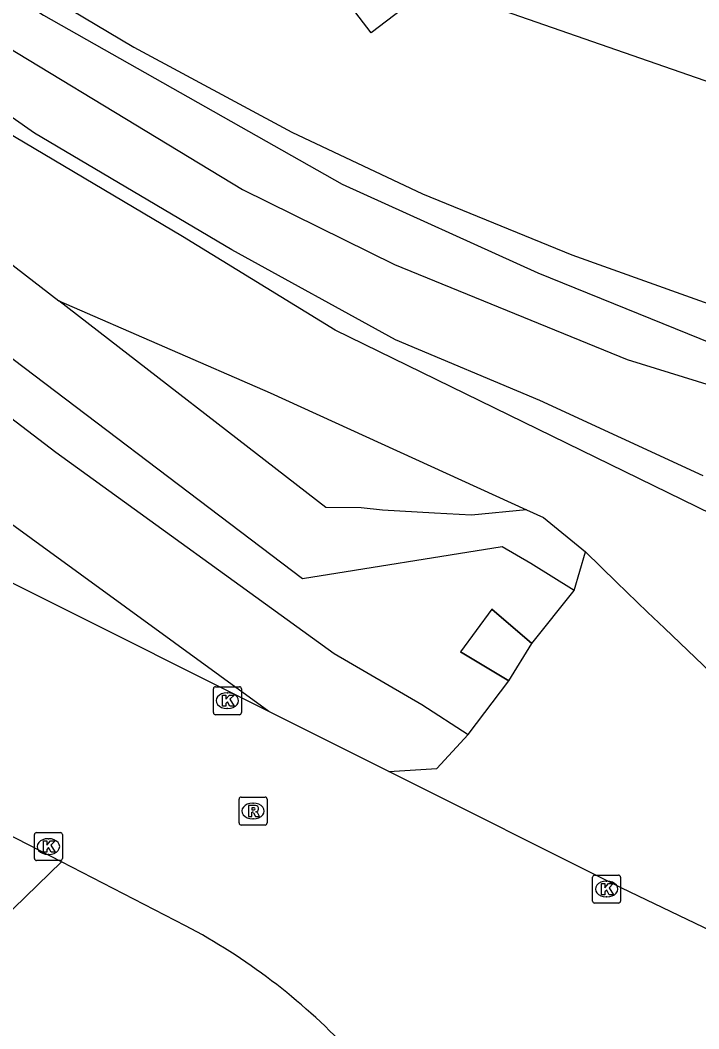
# Model space of a CAD drawing. Extents: x 156141 to 158132, y 385651 to 388399.
# Drawn here: x 156795.29 to 156819.54, y 388163.37 to 388199.4 of the extents above; entities that cross this region are included whole.
import ezdxf

# ---------------------------------------------------------------- set-up
doc = ezdxf.new("R2010")
doc.units = 0
for name, color, linetype in [('IMGEO_Grasland_agrarisch', 7, 'Continuous'), ('IMGEO_Groenvoorziening', 7, 'Continuous'), ('IMGEO_Kolk', 7, 'Continuous'), ('IMGEO_Loofbos', 7, 'Continuous'), ('IMGEO_Muur', 7, 'Continuous'), ('IMGEO_Rijbaan_lokaal_gesloten', 7, 'Continuous'), ('IMGEO_Rijbaan_lokaal_onverhard', 7, 'Continuous'), ('IMGEO_Rioolput', 7, 'Continuous'), ('IMGEO_Voetpad_open', 7, 'Continuous'), ('IMGEO_Waterloop', 7, 'Continuous')]:
    doc.layers.add(name, color=color, linetype=linetype)

msp = doc.modelspace()

# ---------------------------------------------------------------- linework, layer by layer
at = {"layer": 'IMGEO_Grasland_agrarisch'}
msp.add_lwpolyline([(156804.172, 388174.702), (156792.298, 388183.336), (156765.735, 388204.425), (156757.597, 388210.03)], dxfattribs=at)
at = {"layer": 'IMGEO_Groenvoorziening'}
for points in [[(156729.419, 388247.174), (156735.122, 388244.468), (156741.407, 388241.116), (156748.925, 388236.574), (156756.09, 388231.922), (156761.384, 388227.747), (156767.095, 388222.364), (156777.986, 388213.243), (156786.868, 388206.306), (156792.673, 388202.415), (156799.347, 388198.432), (156804.997, 388195.398), (156809.661, 388193.195), (156815.006, 388191.015), (156820.529, 388189.036)], [(156819.696, 388183.12), (156813.856, 388185.81), (156808.702, 388187.975), (156802.852, 388191.2), (156795.802, 388195.358), (156784.981, 388202.956), (156770.484, 388214.369), (156757.788, 388224.624), (156752.173, 388228.846), (156747.481, 388232.19), (156743.505, 388234.408), (156739.241, 388236.648), (156733.584, 388239.273), (156727.562, 388241.803)], [(156810.02, 388200.619), (156807.827, 388198.944), (156805.018, 388202.624)], [(156813.381, 388181.913), (156811.417, 388181.716), (156810.093, 388181.793), (156808.23, 388181.893), (156807.477, 388181.981), (156806.207, 388181.996), (156796.676, 388189.367)], [(156815.083, 388179.027), (156815.49, 388180.402)], [(156812.746, 388175.804), (156813.571, 388177.137)], [(156808.464, 388172.557), (156810.178, 388172.671), (156811.294, 388173.887)]]:
    msp.add_lwpolyline(points, dxfattribs=at)
at = {"layer": 'IMGEO_Kolk'}
for p, q in [((156802.194, 388174.664), (156802.194, 388175.516)), ((156802.269, 388175.59), (156803.121, 388175.59)), ((156803.195, 388175.516), (156803.195, 388174.664)), ((156802.682, 388175.37), (156802.707, 388175.37)), ((156802.705, 388174.81), (156802.68, 388174.81)), ((156803.121, 388174.59), (156802.269, 388174.59)), ((156795.875, 388170.381), (156796.727, 388170.381)), ((156795.8, 388169.455), (156795.8, 388170.307)), ((156796.288, 388170.161), (156796.313, 388170.161)), ((156796.801, 388170.307), (156796.801, 388169.455)), ((156796.727, 388169.381), (156795.875, 388169.381)), ((156796.311, 388169.601), (156796.286, 388169.601)), ((156815.741, 388167.935), (156815.741, 388168.787)), ((156815.816, 388168.861), (156816.668, 388168.861)), ((156816.229, 388168.641), (156816.254, 388168.641)), ((156816.742, 388168.787), (156816.742, 388167.935)), ((156816.668, 388167.861), (156815.816, 388167.861)), ((156816.252, 388168.081), (156816.227, 388168.081))]:
    msp.add_line(p, q, dxfattribs=at)
for points in [[(156802.194, 388174.664), (156802.194, 388175.516)], [(156802.269, 388175.59), (156803.121, 388175.59)], [(156803.195, 388175.516), (156803.195, 388174.664)], [(156802.515, 388175.29), (156802.638, 388175.29), (156802.638, 388175.139), (156802.768, 388175.29), (156802.932, 388175.29), (156802.786, 388175.139), (156802.939, 388174.89), (156802.787, 388174.89), (156802.702, 388175.054), (156802.638, 388174.987), (156802.638, 388174.89), (156802.515, 388174.89), (156802.515, 388175.29)], [(156803.121, 388174.59), (156802.269, 388174.59)], [(156795.875, 388170.381), (156796.727, 388170.381)], [(156795.8, 388169.455), (156795.8, 388170.307)], [(156796.121, 388170.081), (156796.244, 388170.081), (156796.244, 388169.93), (156796.374, 388170.081), (156796.538, 388170.081), (156796.392, 388169.93), (156796.545, 388169.681), (156796.393, 388169.681), (156796.308, 388169.845), (156796.244, 388169.778), (156796.244, 388169.681), (156796.121, 388169.681), (156796.121, 388170.081)], [(156796.801, 388170.307), (156796.801, 388169.455)], [(156796.727, 388169.381), (156795.875, 388169.381)], [(156815.741, 388167.935), (156815.741, 388168.787)], [(156815.816, 388168.861), (156816.668, 388168.861)], [(156816.062, 388168.561), (156816.185, 388168.561), (156816.185, 388168.41), (156816.315, 388168.561), (156816.479, 388168.561), (156816.333, 388168.41), (156816.486, 388168.161), (156816.334, 388168.161), (156816.249, 388168.325), (156816.185, 388168.258), (156816.185, 388168.161), (156816.062, 388168.161), (156816.062, 388168.561)], [(156816.742, 388168.787), (156816.742, 388167.935)], [(156816.668, 388167.861), (156815.816, 388167.861)]]:
    msp.add_lwpolyline(points, dxfattribs=at)
for centre, start, end in [((156802.271, 388175.514), 91.552, 178.448), ((156802.271, 388175.514), 91.552, 178.448), ((156803.119, 388175.514), 1.552, 88.448), ((156803.119, 388175.514), 1.552, 88.448), ((156802.271, 388174.666), 181.552, 268.448), ((156802.271, 388174.666), 181.552, 268.448), ((156803.119, 388174.666), 271.552, 358.448), ((156803.119, 388174.666), 271.552, 358.448), ((156795.877, 388170.305), 91.552, 178.448), ((156795.877, 388170.305), 91.552, 178.448), ((156796.725, 388170.305), 1.552, 88.448), ((156796.725, 388170.305), 1.552, 88.448), ((156795.877, 388169.457), 181.552, 268.448), ((156795.877, 388169.457), 181.552, 268.448), ((156796.725, 388169.457), 271.552, 358.448), ((156796.725, 388169.457), 271.552, 358.448), ((156815.818, 388168.785), 91.552, 178.448), ((156815.818, 388168.785), 91.552, 178.448), ((156816.666, 388168.785), 1.552, 88.448), ((156816.666, 388168.785), 1.552, 88.448), ((156815.818, 388167.937), 181.552, 268.448), ((156815.818, 388167.937), 181.552, 268.448), ((156816.666, 388167.937), 271.552, 358.448), ((156816.666, 388167.937), 271.552, 358.448)]:
    msp.add_arc(centre, 0.0765, start, end, dxfattribs=at)
for centre, major_axis, ratio, start_param, end_param in [((156802.681, 388175.09), (-0.387, 0.002), 0.722429, 4.712389, 7.853982), ((156802.706, 388175.09), (-0.39, 0.002), 0.717154, 1.570796, 4.712389), ((156796.287, 388169.881), (-0.387, 0.002), 0.722429, 4.712389, 7.853982), ((156796.312, 388169.881), (-0.39, 0.002), 0.717154, 1.570796, 4.712389), ((156816.228, 388168.361), (-0.387, 0.002), 0.722429, 4.712389, 7.853982), ((156816.253, 388168.361), (-0.39, 0.002), 0.717154, 1.570796, 4.712389)]:
    msp.add_ellipse(centre, major_axis=major_axis, ratio=ratio, start_param=start_param, end_param=end_param, dxfattribs=at)
at = {"layer": 'IMGEO_Loofbos'}
msp.add_lwpolyline([(156743.084, 388291.203), (156757.77, 388295.02), (156764.66, 388289.1), (156777.94, 388270.2), (156792.747, 388250), (156834.633, 388193.613), (156834.816, 388192.912), (156834.584, 388192.511), (156834.122, 388192.357), (156832.899, 388192.673), (156810.02, 388200.619)], dxfattribs=at)
at = {"layer": 'IMGEO_Muur'}
for points in [[(156812.141, 388178.355), (156813.571, 388177.137), (156815.083, 388179.027), (156813.539, 388179.996)], [(156809.646, 388174.952), (156811.294, 388173.887), (156812.746, 388175.804), (156811.026, 388176.836)]]:
    msp.add_lwpolyline(points, dxfattribs=at)
at = {"layer": 'IMGEO_Rijbaan_lokaal_gesloten'}
for points in [[(156804.172, 388174.702), (156787.843, 388182.866), (156787.649, 388182.969)], [(156808.464, 388172.557), (156804.172, 388174.702)], [(156824.5, 388166.466), (156824.087, 388164.899), (156816.782, 388168.398), (156808.464, 388172.557)], [(156796.769, 388169.334), (156794.781, 388170.358)], [(156801.202, 388167.051), (156796.769, 388169.334)]]:
    msp.add_lwpolyline(points, dxfattribs=at)
msp.add_arc((156790.698, 388147.23), 22.433, 43.4283, 62.0784, dxfattribs=at)
at = {"layer": 'IMGEO_Rijbaan_lokaal_onverhard'}
for points in [[(156834.998, 388174.436), (156806.54, 388188.324), (156801.086, 388191.67), (156793.671, 388196.067), (156786.571, 388201.156), (156774.898, 388210.285), (156763.597, 388219.154), (156752.239, 388228.013), (156744.919, 388232.793), (156737.169, 388236.903), (156726.805, 388241.321)], [(156769.146, 388210.659), (156780.783, 388201.659), (156796.676, 388189.367)], [(156796.676, 388189.367), (156804.22, 388186.081), (156813.381, 388181.913)], [(156813.381, 388181.913), (156813.992, 388181.635), (156815.49, 388180.402)], [(156815.49, 388180.402), (156816.592, 388179.328), (156817.704, 388178.255), (156818.311, 388177.677), (156819.966, 388176.096), (156821.033, 388174.966), (156822.24, 388173.36), (156822.741, 388172.454), (156823.327, 388171.049), (156823.793, 388169.568), (156824.166, 388168.038), (156824.5, 388166.466)]]:
    msp.add_lwpolyline(points, dxfattribs=at)
at = {"layer": 'IMGEO_Rioolput'}
for p, q in [((156803.112, 388170.723), (156803.112, 388171.575)), ((156803.187, 388171.649), (156804.039, 388171.649)), ((156804.113, 388171.575), (156804.113, 388170.723)), ((156803.6, 388171.429), (156803.625, 388171.429)), ((156803.623, 388170.869), (156803.598, 388170.869)), ((156804.039, 388170.649), (156803.187, 388170.649))]:
    msp.add_line(p, q, dxfattribs=at)
for points in [[(156803.112, 388170.723), (156803.112, 388171.575)], [(156803.187, 388171.649), (156804.039, 388171.649)], [(156804.113, 388171.575), (156804.113, 388170.723)], [(156803.701, 388171.347), (156803.449, 388171.349), (156803.449, 388170.949)], [(156803.449, 388170.949), (156803.573, 388170.949), (156803.573, 388171.111), (156803.584, 388171.111)], [(156803.627, 388171.268), (156803.573, 388171.268), (156803.573, 388171.187)], [(156803.573, 388171.187), (156803.625, 388171.187)], [(156803.631, 388171.082), (156803.702, 388170.949), (156803.842, 388170.949), (156803.777, 388171.075)], [(156804.039, 388170.649), (156803.187, 388170.649)]]:
    msp.add_lwpolyline(points, dxfattribs=at)
for centre, radius, start, end in [((156803.189, 388171.573), 0.0765, 91.552, 178.448), ((156803.189, 388171.573), 0.0765, 91.552, 178.448), ((156804.037, 388171.573), 0.0765, 1.552, 88.448), ((156804.037, 388171.573), 0.0765, 1.552, 88.448), ((156803.583, 388171.058), 0.0533, 26.0293, 88.6989), ((156803.609, 388171.376), 0.19, 274.7715, 282.9687), ((156803.633, 388171.172), 0.0964, 77.0061, 93.1865), ((156803.647, 388171.229), 0.0378, 276.6634, 79.6772), ((156803.7, 388171.237), 0.109, 350.3612, 89.416), ((156803.698, 388171.237), 0.112, 277.5842, 350.9817), ((156803.682, 388171.022), 0.108, 29.5134, 73.7905), ((156803.189, 388170.725), 0.0765, 181.552, 268.448), ((156803.189, 388170.725), 0.0765, 181.552, 268.448), ((156804.037, 388170.725), 0.0765, 271.552, 358.448), ((156804.037, 388170.725), 0.0765, 271.552, 358.448)]:
    msp.add_arc(centre, radius, start, end, dxfattribs=at)
for centre, major_axis, ratio, start_param, end_param in [((156803.599, 388171.149), (-0.387, 0.002), 0.722429, 4.712389, 7.853982), ((156803.624, 388171.149), (-0.39, 0.002), 0.717154, 1.570796, 4.712389)]:
    msp.add_ellipse(centre, major_axis=major_axis, ratio=ratio, start_param=start_param, end_param=end_param, dxfattribs=at)
at = {"layer": 'IMGEO_Voetpad_open'}
msp.add_lwpolyline([(156792.463, 388165.162), (156796.769, 388169.334)], dxfattribs=at)
at = {"layer": 'IMGEO_Waterloop'}
for points in [[(156726.503, 388247.547), (156738.084, 388242.011), (156744.008, 388238.781), (156750.468, 388234.751), (156756.665, 388230.297), (156761.86, 388226.044), (156767.145, 388221.41), (156778.136, 388212.402), (156785.668, 388206.686), (156791.573, 388202.504), (156796.129, 388199.577), (156806.792, 388193.538), (156813.783, 388190.374), (156822.281, 388186.937)], [(156727.574, 388244.833), (156732.407, 388242.74), (156738.869, 388239.588), (156742.265, 388237.8), (156749.114, 388233.728), (156755.053, 388229.545), (156760.288, 388225.242), (156767.516, 388219.084), (156778.948, 388209.552), (156785.481, 388204.881), (156791.393, 388200.534), (156803.238, 388193.348), (156808.66, 388190.665), (156816.982, 388187.282), (156824.483, 388184.958)], [(156815.083, 388179.027), (156813.539, 388179.996), (156812.509, 388180.581), (156805.378, 388179.44), (156793.208, 388188.657), (156759.195, 388214.912), (156751.931, 388219.591), (156750.408, 388220.63), (156745.698, 388223.267), (156738.963, 388226.092), (156730.311, 388229.054), (156724.712, 388230.46), (156716.339, 388232.184), (156705.039, 388234.375), (156695.781, 388235.746), (156694.377, 388235.88), (156686.952, 388236.587), (156678.825, 388237.142), (156666.166, 388237.583), (156659.522, 388237.551), (156652.411, 388237.137), (156645.081, 388236.353)], [(156649.967, 388236.324), (156653.262, 388236.564), (156662.263, 388237.049), (156667.308, 388236.891), (156681.633, 388236.198), (156688.726, 388235.728), (156694.395, 388235.128), (156699.667, 388234.62), (156710.476, 388232.694), (156722.055, 388230.41), (156726.224, 388229.144), (156731.23, 388227.89), (156735.933, 388226.378), (156740.38, 388224.649), (156743.887, 388223.098), (156747.726, 388220.855), (156750.177, 388219.276), (156781.82, 388195.227), (156796.565, 388183.967), (156806.512, 388176.779), (156809.646, 388174.952), (156811.294, 388173.887)], [(156813.571, 388177.137), (156815.083, 388179.027)], [(156813.571, 388177.137), (156812.141, 388178.355), (156811.026, 388176.836), (156812.746, 388175.804)], [(156811.294, 388173.887), (156812.746, 388175.804)]]:
    msp.add_lwpolyline(points, dxfattribs=at)

doc.saveas('drawing.dxf')
